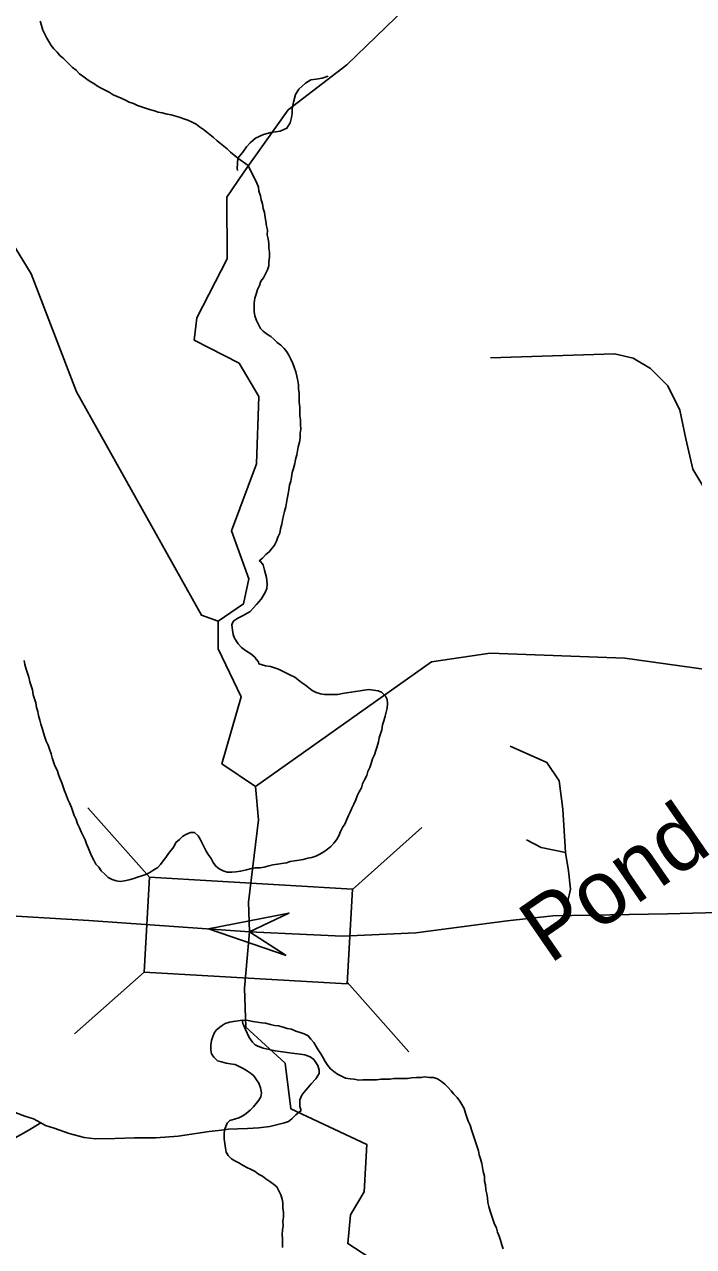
# Model space of a CAD drawing. Extents: x 2001466 to 31450019, y -30647475 to 847247.
# Drawn here: x 2173396 to 2175385, y 751813 to 755442 of the extents above; entities that cross this region are included whole.
import ezdxf

# ---------------------------------------------------------------- set-up
doc = ezdxf.new("R2010")
doc.units = 0
for name, color, linetype in [('Exist Hydrographic Creek Single Shore', 7, 'Continuous'), ('Exist Hydrographic Misc Water Feature', 7, 'Continuous'), ('Exist Road Non-System Type 51', 7, 'Continuous'), ('Exist Road Secondary Structure Standard Bridge Attributed CELL', 7, 'Continuous'), ('Exist Road Secondary Structure Standard Bridge CELL', 7, 'Continuous'), ('Exist Road Secondary Type 51 Attributed', 7, 'Continuous'), ('Exist Road Secondary Type 51 Label', 7, 'Continuous')]:
    doc.layers.add(name, color=color, linetype=linetype)

msp = doc.modelspace()

# ---------------------------------------------------------------- linework, layer by layer
at = {"layer": 'Exist Hydrographic Creek Single Shore'}
for points in [[(2173972, 753669.7), (2173922, 753687.2), (2173551.1, 754350.8), (2173416.1, 754701.4), (2173046, 755306), (2172711.2, 755719.6), (2172166.1, 756275.3), (2172090.1, 756418), (2171988.1, 756817), (2171802.2, 757283.4), (2171727.1, 757380.1), (2171592.2, 757687.9), (2171415, 757986.8), (2171356.2, 758155.3), (2171285, 758888.3), (2171166.1, 759353.3)], [(2174083.2, 753178.7), (2173983.1, 753246.3), (2174040.1, 753445.3), (2173972, 753587.7), (2173972, 753669.7)], [(2174050.7, 752580.3), (2174064.7, 752747.5), (2174061.7, 752835.5), (2174092, 753080.1), (2174083.2, 753178.7)], [(2174689.1, 750972.7), (2174668.6, 751059.2), (2174661, 751132.9), (2174636, 751159.8), (2174626.1, 751324), (2174468, 751383), (2174482, 751740.2), (2174357.1, 751821.5), (2174365.1, 751906.6), (2174406.1, 751974.7), (2174414.1, 752115.6), (2174188.2, 752221.9), (2174171.1, 752356.8), (2174054.1, 752464.1), (2174050.7, 752580.3)]]:
    msp.add_lwpolyline(points, dxfattribs=at)
at = {"layer": 'Exist Hydrographic Misc Water Feature'}
msp.add_line((2174060.8, 755022.4), (2174030.9, 755044.4), dxfattribs=at)
for points in [[(2174048.1, 755003.3), (2174180.2, 755187.6), (2174354, 755321.8), (2174586.2, 755546.7), (2174802.1, 755683.3), (2175085.1, 755802.1), (2175308.1, 756027.2), (2175376.3, 756156.9)], [(2174030.9, 755044.4), (2174008.9, 755062.3), (2173998.5, 755072), (2173988.8, 755079.9), (2173978.8, 755088), (2173968.5, 755096), (2173958.3, 755106), (2173948.4, 755113.6), (2173938.4, 755121.6), (2173928.4, 755129.7), (2173916.5, 755137.6), (2173906.2, 755145.6), (2173894.5, 755151.4), (2173882.2, 755157.3), (2173870.1, 755161.1), (2173858.6, 755165.4), (2173846.1, 755169.3), (2173832.2, 755173), (2173820.3, 755174.8), (2173805.9, 755179), (2173794, 755180.8), (2173782.4, 755185), (2173768.2, 755188.8), (2173756.1, 755192.6), (2173743.8, 755196.5), (2173732.3, 755200.7), (2173720, 755206.6), (2173707.9, 755210.4), (2173696.2, 755216.3), (2173683.9, 755222.2), (2173671.8, 755228), (2173659.7, 755232.3), (2173647.8, 755240.2), (2173635.7, 755246.1), (2173623.9, 755251.9), (2173613.8, 755257.9), (2173602.1, 755265.8), (2173591.7, 755271.8), (2173581.8, 755279.4), (2173569.5, 755287.8), (2173559.7, 755295.3), (2173549.6, 755305.4), (2173539.4, 755313.4), (2173531.4, 755321.5), (2173521.1, 755331.2), (2173511.3, 755341.2), (2173501.6, 755349.1), (2173493.4, 755359.3), (2173483.2, 755369), (2173475.2, 755379.1), (2173469, 755391), (2173463.1, 755400.8), (2173456.9, 755412.7), (2173451, 755424.9), (2173446.9, 755438.9), (2173442.8, 755450.9)], [(2174299.3, 755287.8), (2174281.2, 755281.6), (2174263.4, 755279.4), (2174247.4, 755277.4), (2174231.6, 755267.2), (2174211.7, 755249.1), (2174201.7, 755233.1), (2174195.5, 755211), (2174191.8, 755191.2), (2174192.1, 755177), (2174190, 755165.1), (2174186.1, 755149.1), (2174176.3, 755133.2), (2174156.6, 755124.8), (2174128.3, 755121), (2174106.3, 755114.5), (2174082.6, 755104.3), (2174066.8, 755090.5), (2174056.5, 755078.3), (2174045, 755062.2), (2174030.9, 755044.4)], [(2174030.9, 755044.4), (2174028.8, 755014.3), (2174029.2, 755008.1)], [(2174093.6, 753848.8), (2174103.5, 753857), (2174113.3, 753867.3), (2174123.6, 753875.1), (2174131.2, 753885.3), (2174139.1, 753895.4), (2174145.1, 753907.2), (2174149.2, 753919.1), (2174154.9, 753931.2), (2174157, 753943.4), (2174161.1, 753957.4), (2174162.9, 753969.3), (2174166.6, 753983.4), (2174168.7, 753995.2), (2174172.6, 754009.2), (2174174.6, 754021.5), (2174176.7, 754033.4), (2174180.4, 754047.4), (2174182.2, 754059.3), (2174184.3, 754073.6), (2174188.4, 754085.5), (2174189.8, 754097.5), (2174192.3, 754111.3), (2174195.9, 754123.4), (2174199.8, 754137.4), (2174201.9, 754149.6), (2174206, 754163.6), (2174207.6, 754175.6), (2174209.5, 754187.4), (2174213.6, 754201.4), (2174215.6, 754213.7), (2174215.4, 754227.5), (2174217.3, 754239.4), (2174217.1, 754253.6), (2174216.9, 754267.4), (2174215, 754279.5), (2174214.8, 754293.7), (2174214.8, 754305.5), (2174212.8, 754319.6), (2174212.8, 754331.4), (2174212.6, 754345.6), (2174210.5, 754359.7), (2174210.5, 754371.4), (2174208.7, 754383.5), (2174206.2, 754397.6), (2174202.3, 754409.6), (2174198.2, 754423.6), (2174194.3, 754435.2), (2174188.2, 754447.4), (2174182.2, 754459.3), (2174176.1, 754469.1), (2174168.1, 754479.2), (2174157.8, 754489.3), (2174147.6, 754497), (2174137.7, 754507), (2174128.1, 754514.9), (2174115.8, 754522.9), (2174105.7, 754530.9), (2174097.7, 754539), (2174091.6, 754550.9), (2174085.4, 754562.8), (2174081.3, 754576.7), (2174079.3, 754588.8), (2174079.3, 754602.6), (2174079.3, 754614.8), (2174081.1, 754628.7), (2174084.8, 754640.7), (2174089.3, 754654.7), (2174094.7, 754666.8), (2174098.8, 754678.8), (2174107, 754688.9), (2174112.7, 754701), (2174118.4, 754712.7), (2174122.5, 754724.6), (2174122.5, 754736.8), (2174124.4, 754750.7), (2174124.2, 754765), (2174122.3, 754777), (2174122.1, 754790.8), (2174120.3, 754804.9), (2174118, 754816.6), (2174118.2, 754830.8), (2174116, 754842.9), (2174114.1, 754857), (2174111.7, 754868.7), (2174109.8, 754882.8), (2174105.5, 754894.8), (2174103.5, 754908.9), (2174099.6, 754920.8), (2174097.3, 754932.5), (2174093.2, 754946.5), (2174091.4, 754958.6), (2174087.1, 754970.6), (2174060.8, 755022.4)], [(2173972, 753669.7), (2174047.1, 753720.7), (2174063.1, 753795.8), (2174012, 753937.9), (2174086, 754136.5), (2174093, 754336.5), (2174034.2, 754436.1), (2173901.1, 754504.4), (2173908.1, 754569.9), (2173999.1, 754745.2), (2173998.1, 754928.9), (2174048.1, 755003.3)], [(2174093.6, 753848.8), (2174097.5, 753847), (2174105.7, 753836.8), (2174109.4, 753821.2), (2174116, 753799.1), (2174117.6, 753781), (2174116.2, 753767.1), (2174112.1, 753755.1), (2174099.8, 753735.1), (2174086, 753718.9), (2174066.6, 753698.7), (2174046.3, 753686.8), (2174030.5, 753678.6), (2174018.6, 753670.7), (2174014.5, 753664.4), (2174012.6, 753658.6), (2174014.7, 753642.5), (2174016.9, 753630.4), (2174020.8, 753618.8), (2174031.1, 753602.7), (2174041.3, 753591), (2174053.2, 753582.7), (2174069, 753573), (2174080.9, 753563.1), (2174085, 753557.2), (2174091.4, 753548.9), (2174093.2, 753543)], [(2174083.2, 753178.7), (2174606.1, 753548.5), (2174780.1, 753574.4), (2175180, 753559.7), (2175514, 753513.5), (2175729.3, 753545.4)], [(2173395.4, 753553.1), (2173397.7, 753541), (2173401.8, 753527), (2173405.7, 753515.1), (2173409.6, 753503.1), (2173412, 753489.4), (2173415.9, 753477.4), (2173420, 753465.5), (2173421.9, 753451.4), (2173426.2, 753439.4), (2173430.3, 753427.4), (2173432.1, 753413.3), (2173436.4, 753401.3), (2173438.3, 753389.2), (2173442.4, 753375.2), (2173444.6, 753363.6), (2173448.5, 753351.6), (2173452.6, 753337.6), (2173456.5, 753325.6), (2173461, 753313.6), (2173466.6, 753301.8), (2173471.1, 753289.8), (2173475.2, 753275.8), (2173479.1, 753263.9), (2173483, 753251.9), (2173486.9, 753239.9), (2173493.4, 753227.6), (2173497.5, 753214), (2173501.2, 753203.7)], [(2174447.5, 753463.1), (2174433.4, 753465.2), (2174419.7, 753466.9), (2174405.5, 753465), (2174393.6, 753462.7), (2174379.7, 753460.8), (2174367.4, 753458.5), (2174353.4, 753456.6), (2174341.7, 753454.7), (2174327.6, 753452.3), (2174315.3, 753452.2), (2174301.8, 753452.2), (2174287.8, 753452.3), (2174275.7, 753454.1), (2174263.6, 753458), (2174251.3, 753463.9), (2174241.7, 753471.9), (2174231.6, 753479.9), (2174219.7, 753487.8), (2174209.5, 753495.8), (2174199.4, 753503.8), (2174187.1, 753509.7), (2174175.4, 753515.6), (2174163.1, 753521.4), (2174151, 753527.3), (2174139.4, 753531.5), (2174127.3, 753535.4), (2174113.1, 753537.1), (2174093.2, 753543)], [(2174469.7, 753447.1), (2174457.6, 753459.1), (2174447.5, 753463.1)], [(2174056.5, 752931.2), (2174070.7, 752935.1), (2174082.6, 752937.3), (2174096.5, 752937.3), (2174108.8, 752939.5), (2174122.7, 752943.5), (2174134.4, 752945.7), (2174148.4, 752947.7), (2174160.7, 752949.9), (2174174.6, 752951.8), (2174186.3, 752955.7), (2174198.6, 752957.9), (2174212.6, 752959.9), (2174224.9, 752962.1), (2174238.2, 752966.1), (2174250.5, 752968.3), (2174262.6, 752972.2), (2174274.3, 752978.1), (2174286.4, 752984.4), (2174296.6, 752992.6), (2174306.5, 753000.5), (2174316.1, 753010.3), (2174324.1, 753020.5), (2174330.1, 753032.6), (2174335.8, 753044.7), (2174341.7, 753056.7), (2174348.1, 753066.7), (2174353.8, 753078.8), (2174359.6, 753092.6), (2174363.9, 753102.9), (2174369.6, 753114.6), (2174375.4, 753126.7), (2174381.3, 753138.8), (2174385.4, 753150.8), (2174391.2, 753162.9), (2174397.5, 753174.9), (2174401.2, 753186.9), (2174406.9, 753199), (2174413.3, 753211.1), (2174417, 753223), (2174422.7, 753235.1), (2174426.8, 753247.1), (2174430.5, 753261.2), (2174436.9, 753273.2), (2174440.6, 753285.2), (2174444.7, 753297.2), (2174448.2, 753311.2), (2174450.2, 753323.1), (2174454.3, 753335.1), (2174458.4, 753347), (2174460.1, 753361.4), (2174464.2, 753373.3), (2174468.1, 753387.3), (2174471.7, 753399.3), (2174473.8, 753411.2), (2174475.6, 753425.1), (2174473.8, 753437.2), (2174469.7, 753447.1)], [(2173501.2, 753203.7), (2173507.6, 753189.8), (2173511.5, 753177.8), (2173515.4, 753165.8), (2173519.9, 753153.8), (2173525.6, 753140), (2173529.9, 753130), (2173536.1, 753116.1), (2173540, 753104.1), (2173543.9, 753092.2), (2173550, 753080.3), (2173553.9, 753068.3), (2173560.1, 753056.1), (2173564.4, 753044), (2173570.5, 753032.2), (2173576.3, 753020.4), (2173580.6, 753008.4), (2173586.3, 752994.5), (2173590.6, 752984.5), (2173596.8, 752970.6), (2173602.3, 752960.4), (2173608.9, 752948.5), (2173617.1, 752938.7), (2173624.7, 752928.6), (2173634.9, 752918.6), (2173645.2, 752908.9), (2173656.9, 752902.7), (2173669, 752898.9), (2173681.1, 752897), (2173693.2, 752898.8), (2173707.3, 752901.2), (2173721, 752905.2), (2173732.7, 752909.1), (2173745, 752913.3), (2173757.1, 752917.2), (2173768.8, 752923.5), (2173781.1, 752931.4), (2173792.8, 752937.7), (2173800.8, 752947.5), (2173808.4, 752957.7), (2173816.4, 752967.8), (2173824.4, 752979.6), (2173832.4, 752989.7), (2173840.6, 752999.9), (2173846.3, 753012), (2173856.6, 753021.8), (2173866.4, 753030), (2173875.9, 753035.9), (2173890, 753042.3), (2173901.9, 753042.1), (2173912.2, 753032), (2173918.1, 753022.2), (2173924.3, 753010.4), (2173930.4, 752998.5), (2173936.6, 752986.6), (2173942.5, 752976.4), (2173950.7, 752964.6), (2173956.9, 752952.7), (2173964.9, 752942.5), (2173974.5, 752934.6), (2173986.8, 752928.7), (2173998.9, 752924.8), (2174012.8, 752924.7), (2174024.7, 752925), (2174038.7, 752926.9), (2174056.5, 752931.2)], [(2174043.4, 752485.3), (2174031.1, 752483.1), (2174017.1, 752481.1), (2174005.5, 752478.9), (2173993.2, 752475), (2173981.3, 752466.7), (2173967.3, 752456.6), (2173961.2, 752448.6), (2173955.8, 752436.5), (2173951.7, 752424.5), (2173949.9, 752410.6), (2173950.1, 752396.7), (2173951.9, 752384.7), (2173959.5, 752374.6), (2173969.8, 752364.5), (2173981.9, 752360.7), (2173995.6, 752357), (2174008.1, 752355.1), (2174022.3, 752353), (2174034, 752347.2), (2174046.3, 752341.2), (2174056.3, 752335.3), (2174068.2, 752327.4), (2174078.2, 752319.4), (2174086, 752307.6), (2174092.4, 752297.3), (2174098.1, 752283.5), (2174100.6, 752269.3), (2174098.5, 752257.5), (2174092.6, 752247.4), (2174084.6, 752237.3), (2174076.6, 752227.5), (2174066.8, 752217.3), (2174054.9, 752207.3), (2174045, 752201.1), (2174032.9, 752195.2), (2174020.8, 752191), (2174006.9, 752187), (2173998.7, 752178.9), (2173991.1, 752158.9)], [(2174043.4, 752485.3), (2174045, 752475.3), (2174047.5, 752471.3), (2174053.2, 752457), (2174063.7, 752433.1), (2174073.7, 752419.4), (2174081.7, 752411.3), (2174089.5, 752407.3), (2174105.5, 752401.7), (2174123.6, 752397.7), (2174141.6, 752393.8), (2174155.8, 752391.6), (2174184.1, 752387.8), (2174215.6, 752384.2), (2174229.8, 752382), (2174245.8, 752376.4), (2174256, 752368.3), (2174267.9, 752350.3), (2174271.8, 752336.4), (2174272, 752326.6), (2174262.2, 752310.6), (2174248.2, 752296.1), (2174238.6, 752284.2), (2174226.5, 752270.2), (2174220.3, 752262.2), (2174214.6, 752248), (2174214.6, 752240.3), (2174214.8, 752228.1), (2174218.3, 752216.2)], [(2174376.2, 752309.2), (2174364.1, 752311), (2174349.9, 752312.8), (2174338.3, 752318.6), (2174326.2, 752324.9), (2174315.9, 752332.9), (2174305.6, 752340.6), (2174298.1, 752350.7), (2174289.9, 752362.4), (2174283.9, 752372.6), (2174277.4, 752384.6), (2174269.6, 752396.3), (2174263.6, 752406.5), (2174255.8, 752418.3), (2174247.6, 752428.4), (2174239.6, 752438.2), (2174227.3, 752444.1), (2174215.2, 752448.3), (2174203.1, 752452.2), (2174189.4, 752457.9), (2174177.3, 752459.7), (2174165.2, 752464), (2174151.5, 752467.7), (2174139.4, 752469.5), (2174127.5, 752471.7), (2174113.1, 752475.5), (2174101.6, 752477.3), (2174087.5, 752479.4), (2174075.4, 752481.2), (2174061.4, 752483.4), (2174043.4, 752485.3)], [(2174818.9, 751805.8), (2174814.6, 751817.8), (2174810.5, 751831.8), (2174806.6, 751843.8), (2174802.5, 751855.8), (2174798.6, 751867.7), (2174792.4, 751881.6), (2174788.5, 751893.5), (2174784, 751905.6), (2174780.1, 751917.5), (2174776, 751931.5), (2174773.8, 751943.6), (2174771.9, 751957.3), (2174770.1, 751969.4), (2174767.8, 751981.5), (2174766, 751995.6), (2174763.5, 752007.2), (2174763.3, 752021.5), (2174759.8, 752035.4), (2174757.6, 752047.1), (2174755.3, 752059.2), (2174751.2, 752073.2), (2174747.3, 752085.2), (2174745.1, 752097.3), (2174741, 752111.3), (2174737.1, 752123.2), (2174732.6, 752135.2), (2174728.7, 752147.2), (2174724.8, 752159.2), (2174720.7, 752173.2), (2174714.5, 752185), (2174710.6, 752197), (2174706.7, 752209), (2174702.6, 752223), (2174696.1, 752234.9), (2174690.1, 752244.7), (2174682.3, 752254.8), (2174672.3, 752264.8), (2174664.1, 752274.6), (2174655.9, 752284.8), (2174646, 752294.4), (2174636, 752302.4), (2174624.1, 752310.3), (2174612, 752314.5), (2174600.1, 752314.3), (2174586, 752316.4), (2174574.3, 752314.2), (2174560.1, 752314.3), (2174546.2, 752313.9), (2174534.3, 752312.1), (2174520.1, 752311.8), (2174508, 752312), (2174494.3, 752311.6), (2174482, 752309.8), (2174468.1, 752309.5), (2174456.2, 752309.7), (2174442.2, 752307.3), (2174428.1, 752307.4), (2174416.2, 752307.2), (2174402.2, 752307.3), (2174390.3, 752307.1), (2174376.2, 752309.2)], [(2173254.8, 752250.8), (2173264.8, 752244.8), (2173308.9, 752231.2), (2173340.7, 752221.1), (2173361, 752213.2), (2173397.1, 752199.6), (2173422.9, 752191.7), (2173445.3, 752179.8)], [(2173991.1, 752158.9), (2174001.4, 752161), (2174059, 752163.2), (2174093, 752165.4), (2174125.2, 752169.5), (2174144.9, 752173.8), (2174168.9, 752179.9), (2174180.8, 752184.2), (2174190.8, 752192), (2174203.1, 752203.9), (2174218.3, 752216.2)], [(2172896.5, 751584.9), (2172904.5, 751605.2), (2172912.3, 751621), (2172928.1, 751645), (2172946.2, 751681.3), (2172965.8, 751713.1), (2172991.9, 751759.5), (2173009.7, 751787.6), (2173037.4, 751831.7), (2173074.9, 751883.6), (2173108.6, 751930.1), (2173152.2, 751982.3), (2173184.2, 752016.4), (2173214, 752046.4), (2173235.7, 752063), (2173264, 752077), (2173291.7, 752095.1), (2173327.3, 752113.2), (2173361.4, 752131.2), (2173407.5, 752157.5), (2173445.3, 752179.8)], [(2173445.3, 752179.8), (2173459.2, 752172), (2173485, 752164), (2173529.1, 752148.4), (2173573.6, 752136.5), (2173607.4, 752132.9), (2173665.3, 752133.1), (2173723.3, 752135.3), (2173787.1, 752135.8), (2173853.3, 752140), (2173945, 752154.5), (2173991.1, 752158.9)], [(2173991.1, 752158.9), (2173989.3, 752147), (2173989.5, 752132.8), (2173991.3, 752119.1), (2173993.4, 752105.1), (2173995.4, 752093), (2174001.6, 752083.1), (2174011.8, 752073.1), (2174021.9, 752067.1), (2174033.5, 752061.2), (2174045.8, 752053.3), (2174057.5, 752047.4), (2174069.8, 752041.5), (2174081.5, 752035.7), (2174091.8, 752027.7), (2174103.9, 752021.8), (2174114.1, 752013.8), (2174125.8, 752005.9), (2174136.1, 751997.9), (2174146.1, 751989.9), (2174152.3, 751978), (2174157.8, 751965.8), (2174162.3, 751953.7), (2174164.6, 751942), (2174164.4, 751927.9), (2174166.4, 751914.2), (2174166.4, 751899.9), (2174164.6, 751888.1), (2174164.8, 751873.9), (2174162.7, 751862), (2174162.5, 751848.2), (2174162.7, 751836), (2174162.9, 751821.8), (2174162.9, 751810)]]:
    msp.add_lwpolyline(points, dxfattribs=at)
at = {"layer": 'Exist Road Non-System Type 51'}
for points in [[(2174780.9, 754451.4), (2175149.6, 754463.9), (2175205.2, 754451), (2175256.6, 754420.1), (2175308.1, 754368.6), (2175344.1, 754296.5), (2175362.1, 754211.5), (2175382.7, 754121.4), (2175421.3, 754057), (2175501.1, 753987.5), (2175714.6, 753817.5), (2175771.2, 753750.6), (2175815, 753660.5), (2175833, 753575.5), (2175838.1, 753464.8), (2175855.2, 752814.4)], [(2175003.7, 752983.1), (2174995.9, 753111.3), (2174985, 753195.7), (2174949, 753250.4), (2174839.7, 753298.9)], [(2175003.7, 752983.1), (2174931.8, 752997.2), (2174888.1, 753020.6)], [(2175001, 752794.8), (2175019.3, 752873.6), (2175013.1, 752928.4), (2175003.7, 752983.1)]]:
    msp.add_lwpolyline(points, dxfattribs=at)
at = {"layer": 'Exist Road Secondary Structure Standard Bridge Attributed CELL'}
msp.add_lwpolyline([(2174173.6, 752676.7), (2173943, 752755.9), (2174182.3, 752802.6), (2174064.7, 752747.5)], close=True, dxfattribs=at)
at = {"layer": 'Exist Road Secondary Structure Standard Bridge CELL'}
for p, q in [((2173584.4, 753115.5), (2173767.9, 752909.3)), ((2174371.3, 752873), (2174577.4, 753056.5)), ((2173545.4, 752443.9), (2173751.6, 752627.4)), ((2174355.3, 752597.4), (2174538.8, 752391.3))]:
    msp.add_line(p, q, dxfattribs=at)
msp.add_lwpolyline([(2173767.9, 752909.3), (2174371.3, 752874.3), (2174355, 752592.4), (2173751.6, 752627.4)], close=True, dxfattribs=at)
at = {"layer": 'Exist Road Secondary Type 51 Attributed'}
for points in [[(2174064.7, 752747.5), (2174234, 752739.4), (2174341, 752734.3), (2174559.4, 752743.9), (2174830.4, 752779.5), (2174966.5, 752794.2), (2175307.6, 752800.5), (2175682.2, 752810.9), (2176409.4, 752825.6), (2176995.4, 752852.8), (2177401.4, 752880), (2177610.2, 752905.2), (2177817.3, 752961.7), (2177999.4, 753024.5)], [(2169290.9, 752064.3), (2169365.2, 752080), (2169582.8, 752090.5), (2169949.1, 752107.3), (2170269.3, 752126.1), (2170490, 752140.8), (2170630.3, 752149.1), (2170755.8, 752170.1), (2171044.6, 752264.3), (2171266.5, 752335.5), (2171629.6, 752442.3), (2171991.6, 752545), (2172356.8, 752624.5), (2172896.7, 752735.5), (2173166.7, 752790), (2173288.1, 752798.4), (2173587.5, 752780.5), (2173854.3, 752762.2), (2174064.7, 752747.5)]]:
    msp.add_lwpolyline(points, dxfattribs=at)

# ---------------------------------------------------------------- texts
at = {"layer": 'Exist Road Secondary Type 51 Label'}
msp.add_text('Pond', height=190, rotation=34.5909, dxfattribs=at).set_placement((2174956.9, 752649.2))

doc.saveas('drawing.dxf')
